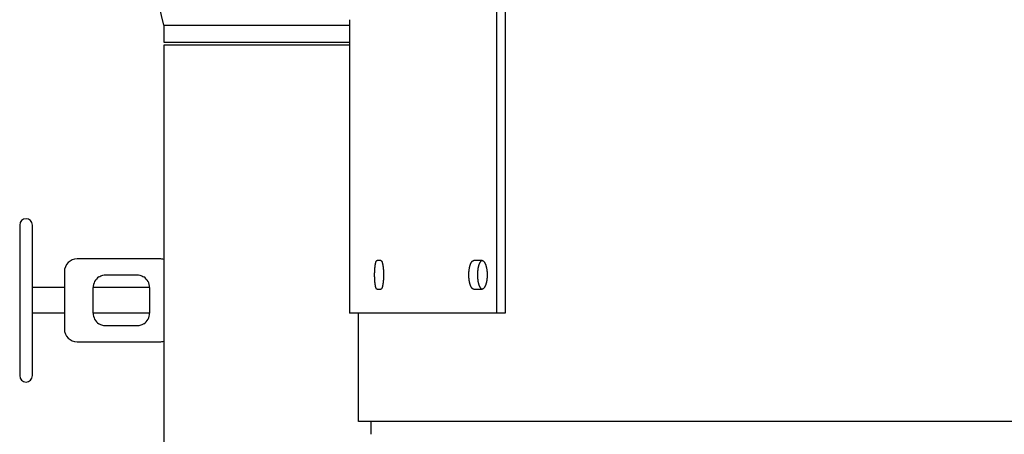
# Model space of a CAD drawing. Header units: inches. Extents: x 24 to 1128, y -69 to 748.
# Tile 307 of 656: x 370.58 to 389.86, y 613.42 to 621.54. Entities that reach past the tile are written whole.
import ezdxf

# ---------------------------------------------------------------- set-up
doc = ezdxf.new("R2010")
doc.units = ezdxf.units.IN
doc.header["$LTSCALE"] = 32
doc.header["$MEASUREMENT"] = 0
doc.layers.add('Dimension (ANSI)', color=7, linetype='Continuous', lineweight=25)
doc.layers.add('Visible (ANSI)', color=7, linetype='Continuous', lineweight=30)
doc.styles.add('Note Text (ANSI)', font='tahoma.ttf')
doc.dimstyles.new('SB Fraction-16 (ANSI)', dxfattribs={"dimscale": 32, "dimtxt": 0.125, "dimasz": 0.098425, "dimexe": 0.125, "dimexo": 0.0625, "dimgap": 0.031496, "dimtad": 0, "dimtih": 1, "dimtoh": 1, "dimdec": 4, "dimrnd": 1e-08, "dimzin": 0, "dimdsep": 46, "dimlunit": 5, "dimtxsty": 'Note Text (ANSI)', "dimcen": 0.09, "dimdle": 0.393701, "dimclrd": 256, "dimclre": 256, "dimclrt": 256, "dimadec": 0, "dimazin": 3, "dimtfac": 0.96, "dimtofl": 0, "dimtmove": 0, "dimatfit": 3, "dimfxl": 1, "dimfrac": 2, "dimtolj": 1, "dimtzin": 12, "dimlwd": -1, "dimlwe": -1, "dimarcsym": 0})

# ---------------------------------------------------------------- blocks, each defined once
blk = doc.blocks.new('*D18')
at = {"layer": 'Defpoints', "color": 0, "transparency": 16777216}
for p in [(489.281, 692.669), (340.619, 544.669), (489.281, 544.669)]:
    blk.add_point(p, dxfattribs=at)
at = {"layer": 'Dimension (ANSI)', "transparency": 16777216}
for p, q in [((487.281, 692.669), (336.619, 692.669)), ((340.619, 689.519), (340.619, 626.768)), ((340.619, 547.818), (340.619, 620.569)), ((487.281, 544.669), (336.619, 544.669))]:
    blk.add_line(p, q, dxfattribs=at)
for points in [[(340.094, 689.519), (341.144, 689.519), (340.619, 692.669)], [(340.094, 547.818), (341.144, 547.818), (340.619, 544.669)]]:
    blk.add_solid(points, dxfattribs=at)
at = {"layer": 'Dimension (ANSI)', "transparency": 16777216, "insert": (336.517, 625.76), "char_height": 4, "attachment_point": 1, "style": 'Note Text (ANSI)'}
blk.add_mtext('\\A1;148', dxfattribs=at)

msp = doc.modelspace()

# ---------------------------------------------------------------- linework, layer by layer
at = {"layer": 'Visible (ANSI)'}
for p, q in [((379.9207, 615.79353), (379.9207, 631.79353)), ((380.08612, 631.79353), (380.08612, 615.79353)), ((373.40563, 621.4327), (373.00063, 623.10603)), ((377.03541, 621.54353), (377.03541, 615.79353)), ((373.40563, 621.4327), (377.03541, 621.4327)), ((373.40563, 621.4327), (373.40563, 621.10603)), ((373.40563, 621.10603), (377.03541, 621.10603)), ((377.03541, 621.04353), (373.40563, 621.04353)), ((373.40563, 621.04353), (373.40563, 612.04353)), ((370.58063, 617.51853), (370.58063, 614.56853)), ((370.83063, 614.56853), (370.83063, 617.51853)), ((373.32499, 616.85603), (371.70563, 616.85603)), ((377.65184, 616.82478), (377.57567, 616.82478)), ((379.62888, 616.82478), (379.47203, 616.82478)), ((371.45563, 616.60603), (371.45563, 616.04353)), ((372.26863, 616.54353), (372.87313, 616.54353)), ((371.45563, 616.29353), (370.83063, 616.29353)), ((372.01863, 615.79353), (372.01863, 616.29353)), ((373.12313, 616.29353), (372.01863, 616.29353)), ((373.12313, 616.29353), (373.12313, 615.79353)), ((377.57567, 616.26228), (377.65184, 616.26228)), ((379.47203, 616.26228), (379.62888, 616.26228)), ((371.45563, 616.04353), (371.45563, 615.48103)), ((371.45563, 615.79353), (370.83063, 615.79353)), ((373.12313, 615.79353), (372.01863, 615.79353)), ((379.9207, 615.79353), (377.03541, 615.79353)), ((377.21443, 613.66853), (377.21443, 615.79353)), ((380.08612, 615.79353), (379.9207, 615.79353)), ((372.87313, 615.54353), (372.26863, 615.54353)), ((371.70563, 615.23103), (373.32499, 615.23103)), ((411.94495, 613.66853), (377.21443, 613.66853)), ((377.46443, 613.41853), (377.46443, 613.66853))]:
    msp.add_line(p, q, dxfattribs=at)
for centre, radius, start, end in [((370.70563, 617.51853), 0.125, 0, 180), ((371.70563, 616.60603), 0.25, 90, 180), ((373.32499, 616.60603), 0.25, 71.18083, 90), ((372.26863, 616.29353), 0.25, 123.55731, 180), ((372.87313, 616.29353), 0.25, 0, 56.44269), ((372.26863, 615.79353), 0.25, 180, 236.44269), ((372.87313, 615.79353), 0.25, 303.55731, 0), ((371.70563, 615.48103), 0.25, 180, 270), ((373.32499, 615.48103), 0.25, 270, 288.81917), ((370.70563, 614.56853), 0.125, 180, 0)]:
    msp.add_arc(centre, radius, start, end, dxfattribs=at)
for points, knots in [([(377.57567, 616.26228), (377.57484, 616.26228), (377.57402, 616.26241), (377.5732, 616.26267), (377.57237, 616.26292), (377.57155, 616.26331), (377.57073, 616.26382), (377.56991, 616.26433), (377.5691, 616.26497), (377.56829, 616.26574), (377.56748, 616.26651), (377.56667, 616.26741), (377.56587, 616.26843), (377.56507, 616.26945), (377.56427, 616.27059), (377.56348, 616.27186), (377.56269, 616.27313), (377.56191, 616.27453), (377.56113, 616.27605), (377.56036, 616.27756), (377.55959, 616.2792), (377.55883, 616.28096), (377.55849, 616.28175), (377.55815, 616.28256), (377.55781, 616.2834), (377.5574, 616.28443), (377.55699, 616.28549), (377.55658, 616.2866), (377.55584, 616.28859), (377.5551, 616.29071), (377.55438, 616.29293), (377.55366, 616.29516), (377.55295, 616.29751), (377.55225, 616.29996), (377.55155, 616.30242), (377.55086, 616.30498), (377.55018, 616.30765), (377.5495, 616.31033), (377.54884, 616.31311), (377.54819, 616.31599), (377.54754, 616.31888), (377.5469, 616.32187), (377.54627, 616.32496), (377.54565, 616.32804), (377.54504, 616.33123), (377.54444, 616.33452), (377.54384, 616.3378), (377.54326, 616.34118), (377.5427, 616.34466), (377.54267, 616.34482), (377.54264, 616.34498), (377.54262, 616.34514), (377.54208, 616.34846), (377.54155, 616.35186), (377.54104, 616.35534), (377.54051, 616.35899), (377.53999, 616.36272), (377.53949, 616.36653), (377.53898, 616.37035), (377.5385, 616.37424), (377.53803, 616.37822), (377.53756, 616.38219), (377.53711, 616.38623), (377.53667, 616.39035), (377.53624, 616.39447), (377.53582, 616.39865), (377.53543, 616.4029), (377.53503, 616.40715), (377.53465, 616.41147), (377.53429, 616.41585), (377.53393, 616.42021), (377.53359, 616.42465), (377.53326, 616.42914), (377.53307, 616.4318), (377.53289, 616.43448), (377.53271, 616.43718), (377.53259, 616.43902), (377.53247, 616.44088), (377.53235, 616.44274), (377.53207, 616.44733), (377.5318, 616.45196), (377.53156, 616.45662), (377.53131, 616.46129), (377.53109, 616.466), (377.53088, 616.47074), (377.53068, 616.47548), (377.53049, 616.48025), (377.53033, 616.48505), (377.53016, 616.48985), (377.53002, 616.49468), (377.5299, 616.49953), (377.52977, 616.50438), (377.52967, 616.50925), (377.52959, 616.51413), (377.5295, 616.51901), (377.52944, 616.5239), (377.5294, 616.52881), (377.52936, 616.53371), (377.52934, 616.53862), (377.52934, 616.54353), (377.52934, 616.5442), (377.52934, 616.54487), (377.52934, 616.54554), (377.52934, 616.54978), (377.52936, 616.55402), (377.5294, 616.55825), (377.52944, 616.56315), (377.5295, 616.56805), (377.52959, 616.57293), (377.52967, 616.57781), (377.52977, 616.58268), (377.5299, 616.58753), (377.53002, 616.59238), (377.53016, 616.5972), (377.53033, 616.602), (377.53049, 616.60681), (377.53068, 616.61158), (377.53088, 616.61632), (377.53109, 616.62106), (377.53131, 616.62577), (377.53156, 616.63044), (377.5318, 616.6351), (377.53207, 616.63973), (377.53235, 616.64432), (377.53247, 616.64624), (377.53259, 616.64814), (377.53272, 616.65004), (377.53289, 616.65269), (377.53307, 616.65532), (377.53326, 616.65792), (377.53359, 616.66241), (377.53393, 616.66684), (377.53429, 616.67121), (377.53465, 616.67559), (377.53503, 616.67991), (377.53543, 616.68415), (377.53582, 616.68841), (377.53624, 616.69259), (377.53667, 616.69671), (377.53711, 616.70083), (377.53756, 616.70487), (377.53803, 616.70884), (377.5385, 616.71281), (377.53898, 616.71671), (377.53949, 616.72053), (377.53999, 616.72434), (377.54051, 616.72807), (377.54104, 616.73172), (377.54134, 616.73372), (377.54163, 616.73569), (377.54194, 616.73764), (377.54219, 616.73925), (377.54244, 616.74083), (377.5427, 616.7424), (377.54326, 616.74588), (377.54384, 616.74926), (377.54444, 616.75254), (377.54504, 616.75583), (377.54565, 616.75901), (377.54627, 616.7621), (377.5469, 616.76519), (377.54754, 616.76818), (377.54819, 616.77107), (377.54884, 616.77395), (377.5495, 616.77673), (377.55018, 616.77941), (377.55086, 616.78208), (377.55155, 616.78464), (377.55225, 616.7871), (377.55295, 616.78955), (377.55366, 616.7919), (377.55438, 616.79413), (377.55495, 616.79587), (377.55552, 616.79754), (377.55609, 616.79914), (377.55625, 616.79959), (377.55642, 616.80003), (377.55658, 616.80046), (377.55732, 616.80246), (377.55807, 616.80434), (377.55883, 616.8061), (377.55959, 616.80786), (377.56036, 616.8095), (377.56113, 616.81101), (377.56191, 616.81253), (377.56269, 616.81393), (377.56348, 616.8152), (377.5642, 616.81634), (377.56491, 616.81739), (377.56564, 616.81833), (377.56571, 616.81843), (377.56579, 616.81854), (377.56587, 616.81863), (377.56667, 616.81966), (377.56748, 616.82055), (377.56829, 616.82132), (377.5691, 616.82209), (377.56991, 616.82273), (377.57073, 616.82324), (377.57155, 616.82375), (377.57237, 616.82414), (377.5732, 616.82439), (377.57402, 616.82465), (377.57485, 616.82478), (377.57567, 616.82478)], [0, 0, 0, 0, 0.03753375, 0.03753375, 0.03753375, 0.07511791, 0.07511791, 0.07511791, 0.11273262, 0.11273262, 0.11273262, 0.15035619, 0.15035619, 0.15035619, 0.18796453, 0.18796453, 0.18796453, 0.22553089, 0.22553089, 0.22553089, 0.26302586, 0.26302586, 0.26302586, 0.2798106, 0.2798106, 0.2798106, 0.30044934, 0.30044934, 0.30044934, 0.33792873, 0.33792873, 0.33792873, 0.37546152, 0.37546152, 0.37546152, 0.41302294, 0.41302294, 0.41302294, 0.45058705, 0.45058705, 0.45058705, 0.48812737, 0.48812737, 0.48812737, 0.5256175, 0.5256175, 0.5256175, 0.56303181, 0.56303181, 0.56303181, 0.56477401, 0.56477401, 0.56477401, 0.60044105, 0.60044105, 0.60044105, 0.63792676, 0.63792676, 0.63792676, 0.67545329, 0.67545329, 0.67545329, 0.71298763, 0.71298763, 0.71298763, 0.75050087, 0.75050087, 0.75050087, 0.78796941, 0.78796941, 0.78796941, 0.82537629, 0.82537629, 0.82537629, 0.84754982, 0.84754982, 0.84754982, 0.86272882, 0.86272882, 0.86272882, 0.90015553, 0.90015553, 0.90015553, 0.93764653, 0.93764653, 0.93764653, 0.97516097, 0.97516097, 0.97516097, 1.01266632, 1.01266632, 1.01266632, 1.05013871, 1.05013871, 1.05013871, 1.08756226, 1.08756226, 1.08756226, 1.12492751, 1.12492751, 1.12492751, 1.13001951, 1.13001951, 1.13001951, 1.16227609, 1.16227609, 1.16227609, 1.19968134, 1.19968134, 1.19968134, 1.23713593, 1.23713593, 1.23713593, 1.27462498, 1.27462498, 1.27462498, 1.31212556, 1.31212556, 1.31212556, 1.34960602, 1.34960602, 1.34960602, 1.38702631, 1.38702631, 1.38702631, 1.40264214, 1.40264214, 1.40264214, 1.42437437, 1.42437437, 1.42437437, 1.46177282, 1.46177282, 1.46177282, 1.49922853, 1.49922853, 1.49922853, 1.5367238, 1.5367238, 1.5367238, 1.57423437, 1.57423437, 1.57423437, 1.61173071, 1.61173071, 1.61173071, 1.64917929, 1.64917929, 1.64917929, 1.66966031, 1.66966031, 1.66966031, 1.68656443, 1.68656443, 1.68656443, 1.72400456, 1.72400456, 1.72400456, 1.76150515, 1.76150515, 1.76150515, 1.79904069, 1.79904069, 1.79904069, 1.83658493, 1.83658493, 1.83658493, 1.87411158, 1.87411158, 1.87411158, 1.91159491, 1.91159491, 1.91159491, 1.94085364, 1.94085364, 1.94085364, 1.94901384, 1.94901384, 1.94901384, 1.98644045, 1.98644045, 1.98644045, 2.02389104, 2.02389104, 2.02389104, 2.06133937, 2.06133937, 2.06133937, 2.09513944, 2.09513944, 2.09513944, 2.09876243, 2.09876243, 2.09876243, 2.13620255, 2.13620255, 2.13620255, 2.17368058, 2.17368058, 2.17368058, 2.21117397, 2.21117397, 2.21117397, 2.24866188, 2.24866188, 2.24866188, 2.24866188]), ([(377.65184, 616.82478), (377.65273, 616.82478), (377.65361, 616.82465), (377.65449, 616.82439), (377.65538, 616.82414), (377.65626, 616.82375), (377.65714, 616.82324), (377.65802, 616.82273), (377.6589, 616.82208), (377.65978, 616.82132), (377.66066, 616.82055), (377.66153, 616.81965), (377.6624, 616.81863), (377.66327, 616.81761), (377.66414, 616.81647), (377.665, 616.8152), (377.66586, 616.81393), (377.66672, 616.81253), (377.66757, 616.81101), (377.66842, 616.8095), (377.66926, 616.80786), (377.6701, 616.8061), (377.67047, 616.80531), (377.67085, 616.8045), (377.67122, 616.80366), (377.67168, 616.80263), (377.67213, 616.80156), (377.67258, 616.80046), (377.6734, 616.79847), (377.67421, 616.79635), (377.67501, 616.79413), (377.67581, 616.7919), (377.67661, 616.78955), (377.67739, 616.7871), (377.67817, 616.78464), (377.67893, 616.78208), (377.67969, 616.77941), (377.68045, 616.77673), (377.68119, 616.77395), (377.68192, 616.77107), (377.68265, 616.76818), (377.68337, 616.76519), (377.68407, 616.7621), (377.68478, 616.75902), (377.68547, 616.75583), (377.68614, 616.75254), (377.68681, 616.74926), (377.68747, 616.74588), (377.68812, 616.7424), (377.68815, 616.74224), (377.68817, 616.74208), (377.6882, 616.74192), (377.68882, 616.7386), (377.68941, 616.7352), (377.68999, 616.73172), (377.6906, 616.72807), (377.69119, 616.72434), (377.69176, 616.72053), (377.69234, 616.71671), (377.69289, 616.71281), (377.69343, 616.70884), (377.69396, 616.70487), (377.69448, 616.70083), (377.69498, 616.69671), (377.69547, 616.69259), (377.69595, 616.68841), (377.69641, 616.68415), (377.69686, 616.67991), (377.6973, 616.67559), (377.69772, 616.67121), (377.69813, 616.66684), (377.69853, 616.66241), (377.6989, 616.65792), (377.69912, 616.65526), (377.69933, 616.65258), (377.69954, 616.64988), (377.69968, 616.64804), (377.69982, 616.64618), (377.69995, 616.64432), (377.70028, 616.63973), (377.70058, 616.6351), (377.70087, 616.63044), (377.70115, 616.62577), (377.70141, 616.62106), (377.70165, 616.61632), (377.70189, 616.61158), (377.7021, 616.60681), (377.70229, 616.602), (377.70248, 616.5972), (377.70265, 616.59238), (377.70279, 616.58753), (377.70294, 616.58268), (377.70306, 616.57781), (377.70315, 616.57293), (377.70325, 616.56805), (377.70332, 616.56315), (377.70337, 616.55825), (377.70342, 616.55335), (377.70344, 616.54844), (377.70344, 616.54353), (377.70344, 616.54286), (377.70344, 616.54219), (377.70344, 616.54152), (377.70343, 616.53728), (377.70341, 616.53304), (377.70337, 616.52881), (377.70332, 616.5239), (377.70325, 616.51901), (377.70315, 616.51413), (377.70306, 616.50925), (377.70294, 616.50438), (377.70279, 616.49953), (377.70265, 616.49468), (377.70248, 616.48985), (377.70229, 616.48505), (377.7021, 616.48025), (377.70189, 616.47548), (377.70165, 616.47074), (377.70141, 616.466), (377.70115, 616.46129), (377.70087, 616.45662), (377.70058, 616.45195), (377.70028, 616.44733), (377.69995, 616.44274), (377.69981, 616.44082), (377.69967, 616.43892), (377.69953, 616.43702), (377.69932, 616.43437), (377.69911, 616.43174), (377.6989, 616.42914), (377.69853, 616.42465), (377.69813, 616.42022), (377.69772, 616.41585), (377.6973, 616.41147), (377.69686, 616.40715), (377.69641, 616.4029), (377.69595, 616.39865), (377.69547, 616.39447), (377.69498, 616.39035), (377.69448, 616.38623), (377.69396, 616.38219), (377.69343, 616.37822), (377.69289, 616.37425), (377.69234, 616.37035), (377.69176, 616.36653), (377.69119, 616.36272), (377.6906, 616.35899), (377.68999, 616.35534), (377.68966, 616.35334), (377.68932, 616.35137), (377.68898, 616.34942), (377.68869, 616.34781), (377.68841, 616.34622), (377.68812, 616.34466), (377.68747, 616.34118), (377.68681, 616.3378), (377.68614, 616.33452), (377.68547, 616.33123), (377.68478, 616.32804), (377.68407, 616.32496), (377.68337, 616.32187), (377.68265, 616.31888), (377.68192, 616.31599), (377.68119, 616.31311), (377.68045, 616.31033), (377.67969, 616.30765), (377.67893, 616.30498), (377.67817, 616.30242), (377.67739, 616.29996), (377.67661, 616.29751), (377.67581, 616.29516), (377.67501, 616.29293), (377.67439, 616.29119), (377.67376, 616.28952), (377.67312, 616.28792), (377.67294, 616.28747), (377.67276, 616.28703), (377.67258, 616.2866), (377.67176, 616.2846), (377.67093, 616.28272), (377.6701, 616.28096), (377.66926, 616.2792), (377.66842, 616.27756), (377.66757, 616.27605), (377.66672, 616.27453), (377.66586, 616.27313), (377.665, 616.27186), (377.66422, 616.27072), (377.66344, 616.26967), (377.66265, 616.26873), (377.66257, 616.26862), (377.66249, 616.26852), (377.6624, 616.26843), (377.66153, 616.2674), (377.66066, 616.26651), (377.65978, 616.26574), (377.6589, 616.26497), (377.65802, 616.26433), (377.65714, 616.26382), (377.65626, 616.26331), (377.65538, 616.26292), (377.65449, 616.26267), (377.65361, 616.26241), (377.65273, 616.26228), (377.65184, 616.26228)], [0, 0, 0, 0, 0.03753375, 0.03753375, 0.03753375, 0.07511791, 0.07511791, 0.07511791, 0.11273262, 0.11273262, 0.11273262, 0.15035619, 0.15035619, 0.15035619, 0.18796453, 0.18796453, 0.18796453, 0.22553089, 0.22553089, 0.22553089, 0.26302586, 0.26302586, 0.26302586, 0.2798106, 0.2798106, 0.2798106, 0.30044934, 0.30044934, 0.30044934, 0.33792873, 0.33792873, 0.33792873, 0.37546152, 0.37546152, 0.37546152, 0.41302294, 0.41302294, 0.41302294, 0.45058705, 0.45058705, 0.45058705, 0.48812737, 0.48812737, 0.48812737, 0.5256175, 0.5256175, 0.5256175, 0.56303181, 0.56303181, 0.56303181, 0.56477401, 0.56477401, 0.56477401, 0.60044105, 0.60044105, 0.60044105, 0.63792676, 0.63792676, 0.63792676, 0.67545329, 0.67545329, 0.67545329, 0.71298763, 0.71298763, 0.71298763, 0.75050087, 0.75050087, 0.75050087, 0.78796941, 0.78796941, 0.78796941, 0.82537629, 0.82537629, 0.82537629, 0.84754982, 0.84754982, 0.84754982, 0.86272882, 0.86272882, 0.86272882, 0.90015553, 0.90015553, 0.90015553, 0.93764653, 0.93764653, 0.93764653, 0.97516097, 0.97516097, 0.97516097, 1.01266632, 1.01266632, 1.01266632, 1.05013871, 1.05013871, 1.05013871, 1.08756226, 1.08756226, 1.08756226, 1.12492751, 1.12492751, 1.12492751, 1.13001951, 1.13001951, 1.13001951, 1.16227609, 1.16227609, 1.16227609, 1.19968134, 1.19968134, 1.19968134, 1.23713593, 1.23713593, 1.23713593, 1.27462498, 1.27462498, 1.27462498, 1.31212556, 1.31212556, 1.31212556, 1.34960602, 1.34960602, 1.34960602, 1.38702631, 1.38702631, 1.38702631, 1.40264214, 1.40264214, 1.40264214, 1.42437437, 1.42437437, 1.42437437, 1.46177282, 1.46177282, 1.46177282, 1.49922853, 1.49922853, 1.49922853, 1.5367238, 1.5367238, 1.5367238, 1.57423437, 1.57423437, 1.57423437, 1.61173071, 1.61173071, 1.61173071, 1.64917929, 1.64917929, 1.64917929, 1.66966031, 1.66966031, 1.66966031, 1.68656443, 1.68656443, 1.68656443, 1.72400456, 1.72400456, 1.72400456, 1.76150515, 1.76150515, 1.76150515, 1.79904069, 1.79904069, 1.79904069, 1.83658493, 1.83658493, 1.83658493, 1.87411158, 1.87411158, 1.87411158, 1.91159491, 1.91159491, 1.91159491, 1.94085364, 1.94085364, 1.94085364, 1.94901384, 1.94901384, 1.94901384, 1.98644045, 1.98644045, 1.98644045, 2.02389104, 2.02389104, 2.02389104, 2.06133937, 2.06133937, 2.06133937, 2.09513944, 2.09513944, 2.09513944, 2.09876243, 2.09876243, 2.09876243, 2.13620255, 2.13620255, 2.13620255, 2.17368058, 2.17368058, 2.17368058, 2.21117397, 2.21117397, 2.21117397, 2.24866188, 2.24866188, 2.24866188, 2.24866188]), ([(379.47203, 616.26228), (379.47029, 616.26228), (379.46856, 616.26241), (379.46683, 616.26267), (379.4651, 616.26292), (379.46337, 616.26331), (379.46165, 616.26382), (379.45993, 616.26433), (379.45822, 616.26497), (379.45651, 616.26574), (379.45481, 616.26651), (379.45311, 616.26741), (379.45142, 616.26843), (379.44973, 616.26945), (379.44805, 616.27059), (379.44639, 616.27186), (379.44472, 616.27313), (379.44307, 616.27453), (379.44143, 616.27605), (379.43979, 616.27756), (379.43817, 616.2792), (379.43656, 616.28096), (379.43584, 616.28175), (379.43512, 616.28256), (379.43441, 616.2834), (379.43353, 616.28443), (379.43266, 616.28549), (379.43179, 616.2866), (379.43022, 616.28859), (379.42867, 616.29071), (379.42714, 616.29293), (379.42561, 616.29516), (379.4241, 616.29751), (379.42261, 616.29996), (379.42112, 616.30242), (379.41966, 616.30498), (379.41822, 616.30765), (379.41679, 616.31033), (379.41537, 616.31311), (379.41399, 616.31599), (379.4126, 616.31888), (379.41124, 616.32187), (379.40991, 616.32496), (379.40858, 616.32804), (379.40728, 616.33123), (379.40601, 616.33452), (379.40474, 616.3378), (379.4035, 616.34118), (379.40229, 616.34466), (379.40223, 616.34482), (379.40217, 616.34498), (379.40212, 616.34514), (379.40097, 616.34846), (379.39985, 616.35186), (379.39876, 616.35534), (379.39762, 616.35899), (379.39651, 616.36272), (379.39543, 616.36653), (379.39436, 616.37035), (379.39332, 616.37424), (379.39232, 616.37822), (379.39131, 616.38219), (379.39035, 616.38623), (379.38942, 616.39035), (379.38849, 616.39447), (379.3876, 616.39865), (379.38675, 616.4029), (379.3859, 616.40715), (379.38508, 616.41147), (379.38431, 616.41585), (379.38354, 616.42021), (379.3828, 616.42465), (379.38211, 616.42914), (379.3817, 616.4318), (379.3813, 616.43448), (379.38092, 616.43718), (379.38066, 616.43902), (379.38041, 616.44088), (379.38016, 616.44274), (379.37955, 616.44733), (379.37898, 616.45196), (379.37846, 616.45662), (379.37793, 616.46129), (379.37745, 616.466), (379.37701, 616.47074), (379.37657, 616.47548), (379.37617, 616.48025), (379.37582, 616.48505), (379.37546, 616.48985), (379.37515, 616.49468), (379.37489, 616.49953), (379.37462, 616.50438), (379.3744, 616.50925), (379.37422, 616.51413), (379.37404, 616.51901), (379.37391, 616.5239), (379.37382, 616.52881), (379.37373, 616.53371), (379.37369, 616.53862), (379.37369, 616.54353), (379.37369, 616.5442), (379.37369, 616.54487), (379.37369, 616.54554), (379.3737, 616.54978), (379.37374, 616.55402), (379.37382, 616.55825), (379.37391, 616.56315), (379.37404, 616.56805), (379.37422, 616.57293), (379.3744, 616.57781), (379.37462, 616.58268), (379.37489, 616.58753), (379.37515, 616.59238), (379.37546, 616.5972), (379.37582, 616.602), (379.37617, 616.60681), (379.37657, 616.61158), (379.37701, 616.61632), (379.37745, 616.62106), (379.37793, 616.62577), (379.37846, 616.63044), (379.37898, 616.6351), (379.37955, 616.63973), (379.38016, 616.64432), (379.38041, 616.64624), (379.38068, 616.64814), (379.38095, 616.65004), (379.38132, 616.65269), (379.38171, 616.65532), (379.38211, 616.65792), (379.3828, 616.66241), (379.38354, 616.66684), (379.38431, 616.67121), (379.38508, 616.67559), (379.3859, 616.67991), (379.38675, 616.68415), (379.3876, 616.68841), (379.38849, 616.69259), (379.38942, 616.69671), (379.39035, 616.70083), (379.39131, 616.70487), (379.39232, 616.70884), (379.39332, 616.71281), (379.39436, 616.71671), (379.39543, 616.72053), (379.39651, 616.72434), (379.39762, 616.72807), (379.39876, 616.73172), (379.39938, 616.73372), (379.40002, 616.73569), (379.40067, 616.73764), (379.4012, 616.73925), (379.40174, 616.74083), (379.40229, 616.7424), (379.4035, 616.74588), (379.40474, 616.74926), (379.40601, 616.75254), (379.40728, 616.75583), (379.40858, 616.75901), (379.40991, 616.7621), (379.41124, 616.76519), (379.4126, 616.76818), (379.41399, 616.77107), (379.41537, 616.77395), (379.41679, 616.77673), (379.41822, 616.77941), (379.41966, 616.78208), (379.42112, 616.78464), (379.42261, 616.7871), (379.4241, 616.78955), (379.42561, 616.7919), (379.42714, 616.79413), (379.42833, 616.79587), (379.42954, 616.79754), (379.43077, 616.79914), (379.43111, 616.79959), (379.43145, 616.80003), (379.43179, 616.80046), (379.43336, 616.80246), (379.43495, 616.80434), (379.43656, 616.8061), (379.43817, 616.80786), (379.43979, 616.8095), (379.44143, 616.81101), (379.44307, 616.81253), (379.44472, 616.81393), (379.44639, 616.8152), (379.44789, 616.81634), (379.4494, 616.81739), (379.45093, 616.81833), (379.45109, 616.81843), (379.45126, 616.81854), (379.45142, 616.81863), (379.45311, 616.81966), (379.45481, 616.82055), (379.45651, 616.82132), (379.45822, 616.82209), (379.45994, 616.82273), (379.46165, 616.82324), (379.46338, 616.82375), (379.4651, 616.82414), (379.46683, 616.82439), (379.46856, 616.82465), (379.47029, 616.82478), (379.47203, 616.82478)], [0, 0, 0, 0, 0.03753375, 0.03753375, 0.03753375, 0.07511791, 0.07511791, 0.07511791, 0.11273262, 0.11273262, 0.11273262, 0.15035619, 0.15035619, 0.15035619, 0.18796453, 0.18796453, 0.18796453, 0.22553089, 0.22553089, 0.22553089, 0.26302586, 0.26302586, 0.26302586, 0.2798106, 0.2798106, 0.2798106, 0.30044934, 0.30044934, 0.30044934, 0.33792873, 0.33792873, 0.33792873, 0.37546152, 0.37546152, 0.37546152, 0.41302294, 0.41302294, 0.41302294, 0.45058705, 0.45058705, 0.45058705, 0.48812737, 0.48812737, 0.48812737, 0.5256175, 0.5256175, 0.5256175, 0.56303181, 0.56303181, 0.56303181, 0.56477401, 0.56477401, 0.56477401, 0.60044105, 0.60044105, 0.60044105, 0.63792676, 0.63792676, 0.63792676, 0.67545329, 0.67545329, 0.67545329, 0.71298763, 0.71298763, 0.71298763, 0.75050087, 0.75050087, 0.75050087, 0.78796941, 0.78796941, 0.78796941, 0.82537629, 0.82537629, 0.82537629, 0.84754982, 0.84754982, 0.84754982, 0.86272882, 0.86272882, 0.86272882, 0.90015553, 0.90015553, 0.90015553, 0.93764653, 0.93764653, 0.93764653, 0.97516097, 0.97516097, 0.97516097, 1.01266632, 1.01266632, 1.01266632, 1.05013871, 1.05013871, 1.05013871, 1.08756226, 1.08756226, 1.08756226, 1.12492751, 1.12492751, 1.12492751, 1.13001951, 1.13001951, 1.13001951, 1.16227609, 1.16227609, 1.16227609, 1.19968134, 1.19968134, 1.19968134, 1.23713593, 1.23713593, 1.23713593, 1.27462498, 1.27462498, 1.27462498, 1.31212556, 1.31212556, 1.31212556, 1.34960602, 1.34960602, 1.34960602, 1.38702631, 1.38702631, 1.38702631, 1.40264214, 1.40264214, 1.40264214, 1.42437437, 1.42437437, 1.42437437, 1.46177282, 1.46177282, 1.46177282, 1.49922853, 1.49922853, 1.49922853, 1.5367238, 1.5367238, 1.5367238, 1.57423437, 1.57423437, 1.57423437, 1.61173071, 1.61173071, 1.61173071, 1.64917929, 1.64917929, 1.64917929, 1.66966031, 1.66966031, 1.66966031, 1.68656443, 1.68656443, 1.68656443, 1.72400456, 1.72400456, 1.72400456, 1.76150515, 1.76150515, 1.76150515, 1.79904069, 1.79904069, 1.79904069, 1.83658493, 1.83658493, 1.83658493, 1.87411158, 1.87411158, 1.87411158, 1.91159491, 1.91159491, 1.91159491, 1.94085364, 1.94085364, 1.94085364, 1.94901384, 1.94901384, 1.94901384, 1.98644045, 1.98644045, 1.98644045, 2.02389104, 2.02389104, 2.02389104, 2.06133937, 2.06133937, 2.06133937, 2.09513944, 2.09513944, 2.09513944, 2.09876243, 2.09876243, 2.09876243, 2.13620255, 2.13620255, 2.13620255, 2.17368058, 2.17368058, 2.17368058, 2.21117397, 2.21117397, 2.21117397, 2.24866188, 2.24866188, 2.24866188, 2.24866188]), ([(379.63432, 616.82438), (379.63262, 616.82413), (379.63092, 616.82374), (379.62923, 616.82324), (379.62752, 616.82273), (379.62582, 616.82208), (379.62412, 616.82132), (379.62242, 616.82055), (379.62073, 616.81965), (379.61905, 616.81863), (379.61737, 616.81761), (379.6157, 616.81647), (379.61404, 616.8152), (379.61238, 616.81393), (379.61074, 616.81253), (379.6091, 616.81101), (379.60747, 616.8095), (379.60586, 616.80786), (379.60426, 616.8061), (379.6036, 616.80537), (379.60294, 616.80463), (379.60228, 616.80386), (379.60135, 616.80277), (379.60043, 616.80164), (379.59951, 616.80046), (379.59795, 616.79847), (379.5964, 616.79635), (379.59488, 616.79413), (379.59336, 616.7919), (379.59185, 616.78955), (379.59037, 616.7871), (379.5889, 616.78464), (379.58744, 616.78208), (379.58601, 616.77941), (379.58458, 616.77673), (379.58317, 616.77395), (379.58179, 616.77107), (379.58041, 616.76818), (379.57906, 616.76519), (379.57773, 616.7621), (379.57641, 616.75902), (379.57512, 616.75583), (379.57385, 616.75254), (379.57261, 616.74931), (379.57139, 616.74599), (379.5702, 616.74257), (379.56898, 616.73904), (379.56779, 616.73542), (379.56663, 616.73172), (379.5655, 616.72807), (379.56439, 616.72434), (379.56332, 616.72053), (379.56225, 616.71671), (379.56122, 616.71281), (379.56022, 616.70884), (379.55922, 616.70487), (379.55826, 616.70083), (379.55734, 616.69671), (379.55642, 616.69259), (379.55553, 616.68841), (379.55468, 616.68415), (379.55383, 616.67991), (379.55302, 616.67559), (379.55225, 616.67121), (379.55149, 616.66684), (379.55076, 616.66241), (379.55007, 616.65792), (379.54969, 616.65548), (379.54933, 616.65302), (379.54897, 616.65054), (379.54868, 616.64848), (379.5484, 616.6464), (379.54812, 616.64432), (379.54751, 616.63973), (379.54695, 616.6351), (379.54643, 616.63044), (379.5459, 616.62577), (379.54542, 616.62106), (379.54498, 616.61632), (379.54455, 616.61158), (379.54415, 616.60681), (379.5438, 616.602), (379.54345, 616.5972), (379.54314, 616.59238), (379.54287, 616.58753), (379.54261, 616.58268), (379.54239, 616.57781), (379.54221, 616.57293), (379.54204, 616.56805), (379.5419, 616.56315), (379.54181, 616.55825), (379.54173, 616.55335), (379.54168, 616.54844), (379.54168, 616.54353), (379.54168, 616.54294), (379.54168, 616.54235), (379.54168, 616.54176), (379.54169, 616.53744), (379.54174, 616.53312), (379.54181, 616.52881), (379.5419, 616.52391), (379.54204, 616.51901), (379.54221, 616.51413), (379.54239, 616.50925), (379.54261, 616.50438), (379.54287, 616.49953), (379.54314, 616.49468), (379.54345, 616.48985), (379.5438, 616.48505), (379.54415, 616.48025), (379.54455, 616.47548), (379.54498, 616.47074), (379.54542, 616.466), (379.5459, 616.46129), (379.54643, 616.45662), (379.54695, 616.45195), (379.54751, 616.44733), (379.54812, 616.44274), (379.54839, 616.44074), (379.54866, 616.43875), (379.54894, 616.43677), (379.5493, 616.43421), (379.54968, 616.43166), (379.55007, 616.42914), (379.55076, 616.42465), (379.55149, 616.42022), (379.55225, 616.41585), (379.55302, 616.41147), (379.55383, 616.40715), (379.55468, 616.4029), (379.55553, 616.39865), (379.55642, 616.39447), (379.55734, 616.39035), (379.55826, 616.38623), (379.55922, 616.38219), (379.56022, 616.37822), (379.56122, 616.37425), (379.56225, 616.37035), (379.56332, 616.36653), (379.56439, 616.36272), (379.5655, 616.35899), (379.56663, 616.35534), (379.5673, 616.35319), (379.56799, 616.35107), (379.56868, 616.34898), (379.56916, 616.34753), (379.56965, 616.34608), (379.57015, 616.34466), (379.57135, 616.34118), (379.57259, 616.3378), (379.57385, 616.33452), (379.57512, 616.33123), (379.57641, 616.32805), (379.57773, 616.32496), (379.57906, 616.32187), (379.58041, 616.31888), (379.58179, 616.31599), (379.58317, 616.31311), (379.58458, 616.31033), (379.58601, 616.30765), (379.58744, 616.30498), (379.58889, 616.30242), (379.59037, 616.29996), (379.59185, 616.29751), (379.59336, 616.29516), (379.59488, 616.29293), (379.59614, 616.2911), (379.59741, 616.28934), (379.59869, 616.28765), (379.59897, 616.2873), (379.59924, 616.28694), (379.59951, 616.2866), (379.60108, 616.2846), (379.60266, 616.28272), (379.60426, 616.28096), (379.60586, 616.2792), (379.60747, 616.27756), (379.6091, 616.27605), (379.61073, 616.27453), (379.61238, 616.27313), (379.61404, 616.27186), (379.61557, 616.27069), (379.61711, 616.26962), (379.61867, 616.26866), (379.61879, 616.26858), (379.61892, 616.2685), (379.61905, 616.26843), (379.62073, 616.2674), (379.62242, 616.26651), (379.62412, 616.26574), (379.62582, 616.26497), (379.62752, 616.26433), (379.62923, 616.26382), (379.63092, 616.26331), (379.63262, 616.26293), (379.63432, 616.26268)], [0.03786375, 0.03786375, 0.03786375, 0.03786375, 0.07477011, 0.07477011, 0.07477011, 0.11221476, 0.11221476, 0.11221476, 0.14967087, 0.14967087, 0.14967087, 0.18711443, 0.18711443, 0.18711443, 0.22451872, 0.22451872, 0.22451872, 0.26185438, 0.26185438, 0.26185438, 0.27724134, 0.27724134, 0.27724134, 0.29912627, 0.29912627, 0.29912627, 0.33646374, 0.33646374, 0.33646374, 0.37386144, 0.37386144, 0.37386144, 0.41129453, 0.41129453, 0.41129453, 0.448737, 0.448737, 0.448737, 0.48616228, 0.48616228, 0.48616228, 0.52354386, 0.52354386, 0.52354386, 0.56025946, 0.56025946, 0.56025946, 0.59818206, 0.59818206, 0.59818206, 0.63559055, 0.63559055, 0.63559055, 0.67304592, 0.67304592, 0.67304592, 0.71051546, 0.71051546, 0.71051546, 0.74797052, 0.74797052, 0.74797052, 0.78538771, 0.78538771, 0.78538771, 0.82275027, 0.82275027, 0.82275027, 0.84310113, 0.84310113, 0.84310113, 0.86006908, 0.86006908, 0.86006908, 0.89746809, 0.89746809, 0.89746809, 0.93493142, 0.93493142, 0.93493142, 0.97241931, 0.97241931, 0.97241931, 1.0099003, 1.0099003, 1.0099003, 1.0473516, 1.0473516, 1.0473516, 1.08475837, 1.08475837, 1.08475837, 1.12211212, 1.12211212, 1.12211212, 1.12660907, 1.12660907, 1.12660907, 1.15945188, 1.15945188, 1.15945188, 1.19684217, 1.19684217, 1.19684217, 1.23427634, 1.23427634, 1.23427634, 1.2717406, 1.2717406, 1.2717406, 1.3092132, 1.3092132, 1.3092132, 1.34666365, 1.34666365, 1.34666365, 1.38405309, 1.38405309, 1.38405309, 1.40031655, 1.40031655, 1.40031655, 1.42136738, 1.42136738, 1.42136738, 1.45872459, 1.45872459, 1.45872459, 1.49613214, 1.49613214, 1.49613214, 1.53357217, 1.53357217, 1.53357217, 1.57102028, 1.57102028, 1.57102028, 1.60844684, 1.60844684, 1.60844684, 1.64581832, 1.64581832, 1.64581832, 1.66777801, 1.66777801, 1.66777801, 1.68311552, 1.68311552, 1.68311552, 1.72045551, 1.72045551, 1.72045551, 1.75784847, 1.75784847, 1.75784847, 1.79526903, 1.79526903, 1.79526903, 1.83269112, 1.83269112, 1.83269112, 1.87008859, 1.87008859, 1.87008859, 1.90743593, 1.90743593, 1.90743593, 1.9381946, 1.9381946, 1.9381946, 1.94471104, 1.94471104, 1.94471104, 1.98198396, 1.98198396, 1.98198396, 2.01927662, 2.01927662, 2.01927662, 2.05656246, 2.05656246, 2.05656246, 2.09100873, 2.09100873, 2.09100873, 2.09381797, 2.09381797, 2.09381797, 2.13108505, 2.13108505, 2.13108505, 2.16838813, 2.16838813, 2.16838813, 2.20520079, 2.20520079, 2.20520079, 2.20520079]), ([(379.62888, 616.82478), (379.63067, 616.82478), (379.63246, 616.82465), (379.63424, 616.82439), (379.63603, 616.82414), (379.63781, 616.82375), (379.63959, 616.82324), (379.64137, 616.82273), (379.64315, 616.82208), (379.64492, 616.82132), (379.64669, 616.82055), (379.64845, 616.81965), (379.65021, 616.81863), (379.65196, 616.81761), (379.65371, 616.81647), (379.65544, 616.8152), (379.65717, 616.81393), (379.6589, 616.81253), (379.66061, 616.81101), (379.66231, 616.8095), (379.66401, 616.80786), (379.66569, 616.8061), (379.66644, 616.80531), (379.66719, 616.8045), (379.66794, 616.80366), (379.66886, 616.80263), (379.66977, 616.80156), (379.67068, 616.80046), (379.67232, 616.79847), (379.67395, 616.79635), (379.67555, 616.79413), (379.67716, 616.7919), (379.67874, 616.78955), (379.68031, 616.7871), (379.68187, 616.78464), (379.68341, 616.78208), (379.68492, 616.77941), (379.68643, 616.77673), (379.68792, 616.77395), (379.68938, 616.77107), (379.69084, 616.76818), (379.69228, 616.76519), (379.69368, 616.7621), (379.69509, 616.75902), (379.69646, 616.75583), (379.69781, 616.75254), (379.69915, 616.74926), (379.70047, 616.74588), (379.70175, 616.7424), (379.70181, 616.74224), (379.70187, 616.74208), (379.70193, 616.74192), (379.70314, 616.7386), (379.70433, 616.7352), (379.70549, 616.73172), (379.7067, 616.72807), (379.70788, 616.72434), (379.70902, 616.72053), (379.71016, 616.71671), (379.71126, 616.71281), (379.71233, 616.70884), (379.71339, 616.70487), (379.71442, 616.70083), (379.71541, 616.69671), (379.7164, 616.69259), (379.71735, 616.68841), (379.71826, 616.68415), (379.71916, 616.67991), (379.72003, 616.67559), (379.72086, 616.67121), (379.72168, 616.66684), (379.72246, 616.66241), (379.7232, 616.65792), (379.72364, 616.65526), (379.72406, 616.65258), (379.72447, 616.64988), (379.72475, 616.64804), (379.72502, 616.64618), (379.72529, 616.64432), (379.72594, 616.63973), (379.72655, 616.6351), (379.72711, 616.63044), (379.72767, 616.62577), (379.72819, 616.62106), (379.72866, 616.61632), (379.72913, 616.61158), (379.72956, 616.60681), (379.72993, 616.602), (379.73031, 616.5972), (379.73064, 616.59238), (379.73093, 616.58753), (379.73121, 616.58268), (379.73145, 616.57781), (379.73164, 616.57293), (379.73183, 616.56805), (379.73197, 616.56315), (379.73207, 616.55825), (379.73216, 616.55335), (379.73221, 616.54844), (379.73221, 616.54353), (379.73221, 616.54286), (379.73221, 616.54219), (379.73221, 616.54152), (379.7322, 616.53728), (379.73215, 616.53304), (379.73207, 616.52881), (379.73197, 616.5239), (379.73183, 616.51901), (379.73164, 616.51413), (379.73145, 616.50925), (379.73121, 616.50438), (379.73093, 616.49953), (379.73064, 616.49468), (379.73031, 616.48985), (379.72993, 616.48505), (379.72956, 616.48025), (379.72913, 616.47548), (379.72866, 616.47074), (379.72819, 616.466), (379.72767, 616.46129), (379.72711, 616.45662), (379.72655, 616.45195), (379.72594, 616.44733), (379.72529, 616.44274), (379.72502, 616.44082), (379.72474, 616.43892), (379.72445, 616.43702), (379.72405, 616.43437), (379.72363, 616.43174), (379.7232, 616.42914), (379.72246, 616.42465), (379.72168, 616.42022), (379.72086, 616.41585), (379.72003, 616.41147), (379.71916, 616.40715), (379.71826, 616.4029), (379.71735, 616.39865), (379.7164, 616.39447), (379.71541, 616.39035), (379.71442, 616.38623), (379.71339, 616.38219), (379.71233, 616.37822), (379.71126, 616.37425), (379.71016, 616.37035), (379.70902, 616.36653), (379.70788, 616.36272), (379.7067, 616.35899), (379.70549, 616.35534), (379.70482, 616.35334), (379.70415, 616.35137), (379.70346, 616.34942), (379.7029, 616.34781), (379.70233, 616.34622), (379.70175, 616.34466), (379.70047, 616.34118), (379.69915, 616.3378), (379.69781, 616.33452), (379.69646, 616.33123), (379.69509, 616.32804), (379.69368, 616.32496), (379.69228, 616.32187), (379.69084, 616.31888), (379.68938, 616.31599), (379.68792, 616.31311), (379.68643, 616.31033), (379.68492, 616.30765), (379.68341, 616.30498), (379.68187, 616.30242), (379.68031, 616.29996), (379.67874, 616.29751), (379.67716, 616.29516), (379.67555, 616.29293), (379.6743, 616.29119), (379.67303, 616.28952), (379.67175, 616.28792), (379.67139, 616.28747), (379.67104, 616.28703), (379.67068, 616.2866), (379.66903, 616.2846), (379.66737, 616.28272), (379.66569, 616.28096), (379.66401, 616.2792), (379.66232, 616.27756), (379.66061, 616.27605), (379.6589, 616.27453), (379.65718, 616.27313), (379.65544, 616.27186), (379.65388, 616.27072), (379.6523, 616.26967), (379.65072, 616.26873), (379.65055, 616.26862), (379.65038, 616.26852), (379.65021, 616.26843), (379.64845, 616.2674), (379.64669, 616.26651), (379.64492, 616.26574), (379.64315, 616.26497), (379.64137, 616.26433), (379.63959, 616.26382), (379.63781, 616.26331), (379.63603, 616.26292), (379.63424, 616.26267), (379.63246, 616.26241), (379.63067, 616.26228), (379.62888, 616.26228)], [0, 0, 0, 0, 0.03753375, 0.03753375, 0.03753375, 0.07511791, 0.07511791, 0.07511791, 0.11273262, 0.11273262, 0.11273262, 0.15035619, 0.15035619, 0.15035619, 0.18796453, 0.18796453, 0.18796453, 0.22553089, 0.22553089, 0.22553089, 0.26302586, 0.26302586, 0.26302586, 0.2798106, 0.2798106, 0.2798106, 0.30044934, 0.30044934, 0.30044934, 0.33792873, 0.33792873, 0.33792873, 0.37546152, 0.37546152, 0.37546152, 0.41302294, 0.41302294, 0.41302294, 0.45058705, 0.45058705, 0.45058705, 0.48812737, 0.48812737, 0.48812737, 0.5256175, 0.5256175, 0.5256175, 0.56303181, 0.56303181, 0.56303181, 0.56477401, 0.56477401, 0.56477401, 0.60044105, 0.60044105, 0.60044105, 0.63792676, 0.63792676, 0.63792676, 0.67545329, 0.67545329, 0.67545329, 0.71298763, 0.71298763, 0.71298763, 0.75050087, 0.75050087, 0.75050087, 0.78796941, 0.78796941, 0.78796941, 0.82537629, 0.82537629, 0.82537629, 0.84754982, 0.84754982, 0.84754982, 0.86272882, 0.86272882, 0.86272882, 0.90015553, 0.90015553, 0.90015553, 0.93764653, 0.93764653, 0.93764653, 0.97516097, 0.97516097, 0.97516097, 1.01266632, 1.01266632, 1.01266632, 1.05013871, 1.05013871, 1.05013871, 1.08756226, 1.08756226, 1.08756226, 1.12492751, 1.12492751, 1.12492751, 1.13001951, 1.13001951, 1.13001951, 1.16227609, 1.16227609, 1.16227609, 1.19968134, 1.19968134, 1.19968134, 1.23713593, 1.23713593, 1.23713593, 1.27462498, 1.27462498, 1.27462498, 1.31212556, 1.31212556, 1.31212556, 1.34960602, 1.34960602, 1.34960602, 1.38702631, 1.38702631, 1.38702631, 1.40264214, 1.40264214, 1.40264214, 1.42437437, 1.42437437, 1.42437437, 1.46177282, 1.46177282, 1.46177282, 1.49922853, 1.49922853, 1.49922853, 1.5367238, 1.5367238, 1.5367238, 1.57423437, 1.57423437, 1.57423437, 1.61173071, 1.61173071, 1.61173071, 1.64917929, 1.64917929, 1.64917929, 1.66966031, 1.66966031, 1.66966031, 1.68656443, 1.68656443, 1.68656443, 1.72400456, 1.72400456, 1.72400456, 1.76150515, 1.76150515, 1.76150515, 1.79904069, 1.79904069, 1.79904069, 1.83658493, 1.83658493, 1.83658493, 1.87411158, 1.87411158, 1.87411158, 1.91159491, 1.91159491, 1.91159491, 1.94085364, 1.94085364, 1.94085364, 1.94901384, 1.94901384, 1.94901384, 1.98644045, 1.98644045, 1.98644045, 2.02389104, 2.02389104, 2.02389104, 2.06133937, 2.06133937, 2.06133937, 2.09513944, 2.09513944, 2.09513944, 2.09876243, 2.09876243, 2.09876243, 2.13620255, 2.13620255, 2.13620255, 2.17368058, 2.17368058, 2.17368058, 2.21117397, 2.21117397, 2.21117397, 2.24866188, 2.24866188, 2.24866188, 2.24866188]), ([(372.13044, 616.50186), (372.15376, 616.51734), (372.19881, 616.53732), (372.24764, 616.54353), (372.26863, 616.54353)], [0, 0, 0, 0, 0.319921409, 0.559862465, 0.559862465, 0.559862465, 0.559862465]), ([(372.87313, 616.54353), (372.89413, 616.54353), (372.94295, 616.53732), (372.988, 616.51734), (373.01133, 616.50186)], [-0.559862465, -0.559862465, -0.559862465, -0.559862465, -0.319921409, 0, 0, 0, 0]), ([(372.26863, 615.54353), (372.25464, 615.54353), (372.22665, 615.5459), (372.17939, 615.55804), (372.14793, 615.57359), (372.13044, 615.5852)], [-0.559862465, -0.559862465, -0.559862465, -0.559862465, -0.399901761, -0.239941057, 0, 0, 0, 0]), ([(373.01133, 615.5852), (372.99383, 615.57359), (372.96238, 615.55804), (372.91512, 615.5459), (372.88713, 615.54353), (372.87313, 615.54353)], [4.66768308, 4.66768308, 4.66768308, 4.66768308, 4.907624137, 5.067584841, 5.227545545, 5.227545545, 5.227545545, 5.227545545])]:
    msp.add_open_spline(points, degree=3, knots=knots, dxfattribs=at)

# ---------------------------------------------------------------- dimensions: what is measured, and where the dimension line sits
at = {"layer": 'Dimension (ANSI)'}
dim = msp.add_linear_dim(base=(340.61922, 544.66853), p1=(489.28063, 692.66853), p2=(489.28063, 544.66853), angle=90, dimstyle='SB Fraction-16 (ANSI)', override={"dimgap": 0.031496, "dimdec": 4, "dimtol": 0, "dimlim": 0, "dimtp": 0, "dimtm": 0, "dimtdec": 2, "dimatfit": 1}, dxfattribs=at)
dim.commit()
dim.dimension.update_dxf_attribs({"geometry": '*D18', "text_midpoint": (340.61922, 623.66853), "dimtype": 160})

doc.saveas('drawing.dxf')
